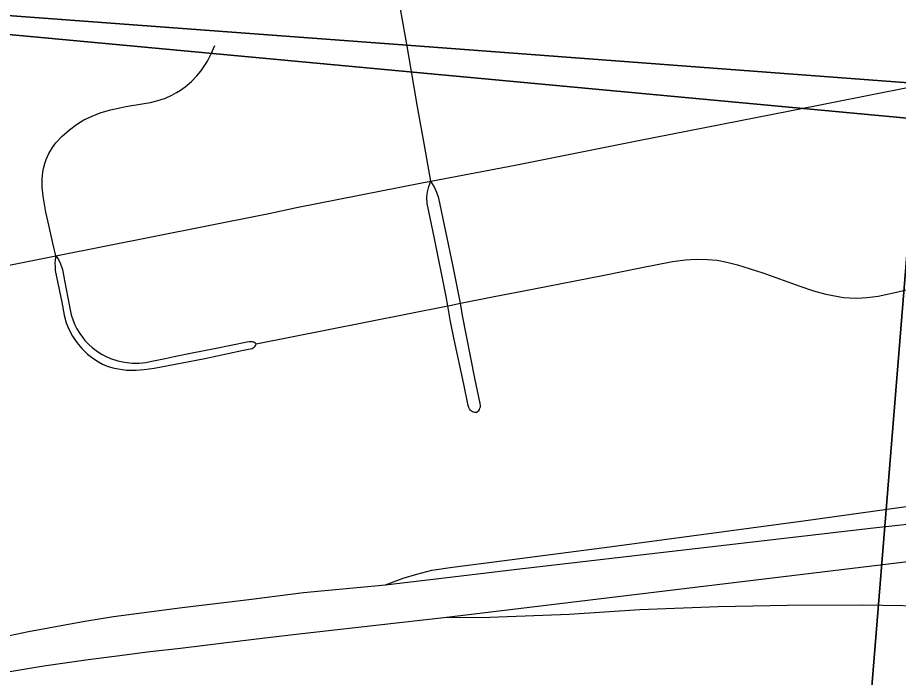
# Model space of a CAD drawing. Extents: x -1.4 to 35.4, y 0 to 22.
# Drawn here: x 25.974 to 26.463, y 14.4383 to 14.8046 of the extents above; entities that cross this region are included whole.
import ezdxf

# ---------------------------------------------------------------- set-up
doc = ezdxf.new("R2010")
doc.units = 0
for name, color, linetype in [('GM_X_City_Street', 7, 'Continuous'), ('GM_X_County_Road', 7, 'Continuous'), ('GM_X_Interstate_Route', 7, 'Continuous'), ('GM_X_Section', 7, 'Continuous'), ('GM_X_State_Route', 7, 'Continuous'), ('SC_Scratch1', 7, 'Continuous')]:
    doc.layers.add(name, color=color, linetype=linetype)

msp = doc.modelspace()

# ---------------------------------------------------------------- linework, layer by layer
at = {"layer": 'GM_X_City_Street'}
for points in [[(26.20336, 14.71375), (26.20283, 14.71683), (26.20011, 14.73261), (26.19605, 14.75504), (26.19246, 14.77572), (26.19025, 14.78873), (26.18681, 14.80826), (26.18232, 14.83837), (26.17494, 14.885), (26.17186, 14.90402), (26.17044, 14.91364), (26.16978, 14.91925), (26.16929, 14.92568), (26.16908, 14.93443), (26.16929, 14.94193), (26.17011, 14.9525), (26.17223, 14.97104), (26.17489, 14.99387), (26.17696, 15.01252)], [(25.99525, 14.67225), (25.99363, 14.67929), (25.99131, 14.68931), (25.98977, 14.69659), (25.98813, 14.70545), (25.98766, 14.71033), (25.98763, 14.71521), (25.98798, 14.71881), (25.98839, 14.72087), (25.98911, 14.72365), (25.9898, 14.7258), (25.9913, 14.7291), (25.99336, 14.7324), (25.99532, 14.73511), (25.99866, 14.73868), (26.00288, 14.74234), (26.00673, 14.74516), (26.01084, 14.74774), (26.01538, 14.74988), (26.01979, 14.75166), (26.02567, 14.75342), (26.03073, 14.75454), (26.03417, 14.75519), (26.04436, 14.75684), (26.04781, 14.75749), (26.05054, 14.75811), (26.05314, 14.75884), (26.05612, 14.75987), (26.05959, 14.76144), (26.06221, 14.76291), (26.06453, 14.76436), (26.0671, 14.76615), (26.07048, 14.76903), (26.07357, 14.77222), (26.07567, 14.77486), (26.07757, 14.77751), (26.07946, 14.78046), (26.08146, 14.78442), (26.08342, 14.78908)], [(26.2285, 14.5854), (26.22781, 14.5854), (26.22662, 14.5857), (26.22593, 14.58609), (26.22539, 14.58661), (26.2249, 14.58729), (26.22453, 14.58809), (26.22419, 14.58917), (26.22181, 14.60104), (26.21636, 14.62589), (26.21419, 14.63685), (26.21283, 14.64454), (26.21191, 14.64967), (26.20551, 14.68191), (26.20305, 14.69345), (26.20145, 14.70133), (26.20123, 14.70496), (26.20151, 14.70784), (26.20228, 14.71082), (26.20336, 14.71375)], [(26.2285, 14.5854), (26.2291, 14.58563), (26.23007, 14.58647), (26.23044, 14.58706), (26.23067, 14.5877), (26.2309, 14.58844), (26.23094, 14.58922), (26.23085, 14.59024), (26.22786, 14.60445), (26.22102, 14.63921), (26.21983, 14.64594), (26.21571, 14.66731), (26.20783, 14.7044), (26.2067, 14.70753), (26.20526, 14.71087), (26.20336, 14.71375)], [(25.99525, 14.67225), (25.99488, 14.67022), (25.99473, 14.66799), (25.99479, 14.66664), (25.9949, 14.66417), (25.9985, 14.64664), (25.99989, 14.63929), (26.00106, 14.6351), (26.00242, 14.63163), (26.00443, 14.62777), (26.00684, 14.62414), (26.00962, 14.62078), (26.01275, 14.61775), (26.01569, 14.61545), (26.01885, 14.61347), (26.02119, 14.61215), (26.02377, 14.6111), (26.02691, 14.6102), (26.02978, 14.60957), (26.03222, 14.60915), (26.03452, 14.60887), (26.03676, 14.60873), (26.03982, 14.60873), (26.04422, 14.60911), (26.04977, 14.60985), (26.06442, 14.61277), (26.07786, 14.61539), (26.09858, 14.61969), (26.10225, 14.62039), (26.10338, 14.62062), (26.10421, 14.62087), (26.10481, 14.62119), (26.10542, 14.62162), (26.10585, 14.62213), (26.10619, 14.62276), (26.10649, 14.62351)], [(25.99525, 14.67225), (25.9968, 14.67021), (25.99786, 14.66787), (25.99888, 14.66474), (26.00003, 14.6586), (26.00282, 14.64409), (26.0038, 14.63955), (26.00484, 14.63641), (26.00582, 14.63397), (26.00694, 14.63181), (26.00854, 14.62909), (26.01001, 14.62713), (26.0114, 14.62531), (26.0135, 14.62315), (26.01545, 14.62141), (26.01841, 14.61916), (26.02096, 14.61743), (26.02312, 14.61638), (26.02555, 14.61539), (26.02968, 14.61402), (26.03332, 14.6132), (26.03764, 14.61269), (26.04141, 14.61269), (26.04517, 14.6131), (26.04852, 14.61373), (26.05599, 14.6153), (26.06086, 14.61633), (26.06999, 14.61822), (26.08341, 14.62083), (26.1014, 14.62457), (26.1025, 14.62473), (26.1035, 14.62479), (26.10444, 14.6247), (26.10524, 14.62447), (26.10596, 14.62407), (26.10649, 14.62351)], [(26.10649, 14.62351), (26.14572, 14.63126), (26.21283, 14.64454), (26.21395, 14.64476), (26.21983, 14.64594), (26.2377, 14.64954), (26.26085, 14.65404), (26.29865, 14.66142), (26.3206, 14.66578), (26.33761, 14.66906), (26.34487, 14.67006), (26.35091, 14.67045), (26.35697, 14.67033), (26.36239, 14.66981), (26.36775, 14.66887), (26.37362, 14.66735), (26.38772, 14.66278), (26.4082, 14.65547), (26.41593, 14.65287), (26.42263, 14.65104), (26.42949, 14.64971), (26.43251, 14.64922), (26.43582, 14.64896), (26.44032, 14.64885), (26.44542, 14.64914), (26.45172, 14.64997), (26.46035, 14.65167), (26.48396, 14.65729)]]:
    msp.add_lwpolyline(points, dxfattribs=at)
at = {"layer": 'GM_X_County_Road'}
for points in [[(26.20336, 14.71375), (26.25029, 14.72261), (26.3187, 14.73632), (26.40266, 14.75281), (26.46979, 14.76604)], [(26.12876, 14.69921), (26.19838, 14.71285), (26.20336, 14.71375)], [(26.11078, 14.6953), (26.11176, 14.69549), (26.12876, 14.69921)], [(25.99525, 14.67225), (26.04928, 14.68295), (26.11078, 14.6953)], [(25.9109, 14.65582), (25.94225, 14.66176), (25.99525, 14.67225)]]:
    msp.add_lwpolyline(points, dxfattribs=at)
at = {"layer": 'GM_X_Interstate_Route'}
msp.add_line((26.21066, 14.47148), (26.53494, 14.51072), dxfattribs=at)
for points in [[(25.94123, 14.45554), (25.98014, 14.46375), (26.0113, 14.46952), (26.02726, 14.47198), (26.06544, 14.47712), (26.10245, 14.48156), (26.13266, 14.48537), (26.1783, 14.48963), (26.18755, 14.49077), (26.20791, 14.49319), (26.2511, 14.49827), (26.44921, 14.52123), (26.4696, 14.52342)], [(26.13038, 14.46239), (26.13842, 14.46333), (26.21066, 14.47148)], [(26.0476, 14.45258), (26.06439, 14.45454), (26.08843, 14.45748), (26.11127, 14.46015), (26.13038, 14.46239)], [(25.42615, 14.32363), (25.45707, 14.33053), (25.4686, 14.33305), (25.49895, 14.33969), (25.51594, 14.34335), (25.53778, 14.3481), (25.5493, 14.35064), (25.57383, 14.3563), (25.61951, 14.36682), (25.68144, 14.3802), (25.75557, 14.3959), (25.77134, 14.39936), (25.78528, 14.40247), (25.80103, 14.40599), (25.87073, 14.42174), (25.90718, 14.42967), (25.94195, 14.43662), (25.94434, 14.43705), (25.96643, 14.44106), (25.98855, 14.44463), (26.01317, 14.44821), (26.02921, 14.4503), (26.04463, 14.45223), (26.0476, 14.45258)]]:
    msp.add_lwpolyline(points, dxfattribs=at)
at = {"layer": 'GM_X_Section'}
for points in [[(25.5939, 15.85057), (26.54696, 15.75756), (26.56663, 15.75608), (26.47381, 14.7481), (25.49799, 14.83922)], [(26.47381, 14.7481), (26.39247, 13.74598), (25.40277, 13.84491), (25.49799, 14.83922)], [(27.48098, 14.67461), (27.3811, 13.65162), (26.39247, 13.74598), (26.47381, 14.7481)]]:
    msp.add_lwpolyline(points, close=True, dxfattribs=at)
at = {"layer": 'GM_X_State_Route'}
for points in [[(26.1783, 14.48963), (26.18812, 14.49334), (26.19556, 14.4956), (26.20397, 14.49771), (26.21542, 14.49938), (26.23855, 14.50237), (26.30265, 14.51065), (26.41167, 14.52532), (26.47262, 14.53381)], [(26.21066, 14.47148), (26.23615, 14.47167), (26.28028, 14.47343), (26.31943, 14.47586), (26.36291, 14.47763), (26.40144, 14.47842), (26.44309, 14.47849), (26.48847, 14.47786), (26.53816, 14.47615), (26.59776, 14.47346), (26.6628, 14.4708), (26.68057, 14.47103)]]:
    msp.add_lwpolyline(points, dxfattribs=at)
at = {"layer": 'SC_Scratch1'}
for points in [[(28.52079, 14.58036), (27.90392, 14.63781), (27.64597, 14.66105), (27.19289, 14.70075), (26.97889, 14.71575), (26.96388, 14.71681), (26.94592, 14.71806), (26.91577, 14.72126), (26.88167, 14.72487), (26.85545, 14.72765), (26.76928, 14.73678), (26.68422, 14.7458), (26.57554, 14.75731), (26.56979, 14.75792), (26.47606, 14.76785), (26.19002, 14.78927), (25.73939, 14.82301)], [(25.73939, 14.82301), (26.19002, 14.78927), (26.47606, 14.76785), (26.56979, 14.75792), (26.57554, 14.75731), (26.68422, 14.7458), (26.76928, 14.73678), (26.85545, 14.72765), (26.88167, 14.72487), (26.91577, 14.72126), (26.94592, 14.71806), (26.96388, 14.71681), (26.97889, 14.71575), (27.19289, 14.70075), (27.64597, 14.66105), (27.90392, 14.63781), (28.52079, 14.58036)]]:
    msp.add_lwpolyline(points, dxfattribs=at)

doc.saveas('drawing.dxf')
